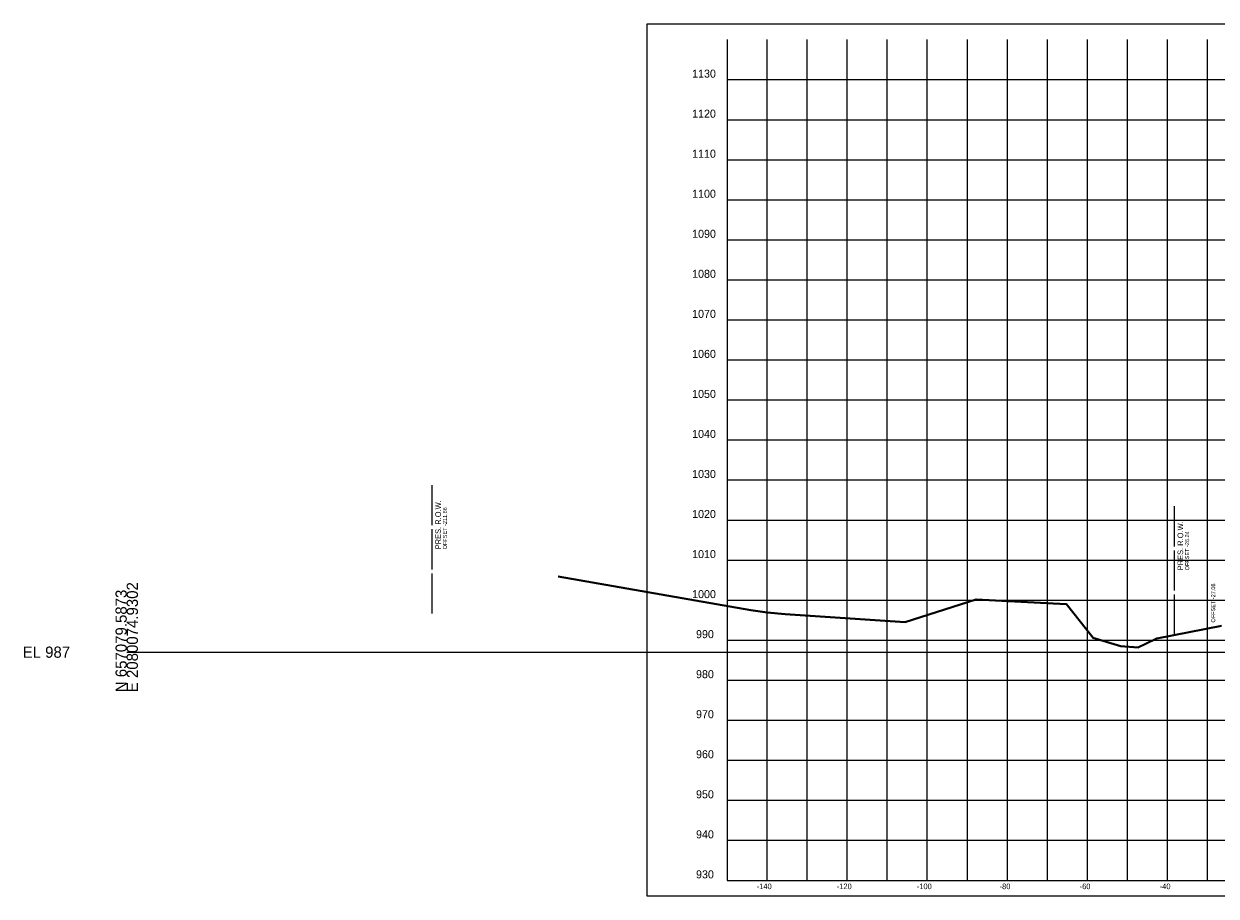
# Model space of a CAD drawing. Extents: x 1131015 to 1136271, y 133453 to 174329.
# Drawn here: x 1132014.8 to 1132312.6, y 157106.7 to 157324.6 of the extents above; entities that cross this region are included whole.
import ezdxf

# ---------------------------------------------------------------- set-up
doc = ezdxf.new("R2010")
doc.units = 0
for name, color, linetype in [('DESIGN - SHEET - Corner Text', 7, 'Continuous'), ('DESIGN - SHEET - Light Grid', 7, 'Continuous'), ('DESIGN - SHEET - Linework', 7, 'Continuous'), ('DESIGN - SHEET - Plot Shape', 7, 'Continuous'), ('DESIGN - TYPICAL - Slope Tie Text', 7, 'Continuous'), ('SURVEY - GROUND - Bottom of Topsoil Layer', 7, 'Continuous'), ('SURVEY - GROUND - Top of Ground', 7, 'Continuous'), ('SURVEY - PROPERTY - ROW Lines', 7, 'Continuous'), ('SURVEY - PROPERTY - ROW Lines Text', 7, 'Continuous')]:
    doc.layers.add(name, color=color, linetype=linetype)

msp = doc.modelspace()

# ---------------------------------------------------------------- linework, layer by layer
at = {"layer": 'DESIGN - SHEET - Light Grid'}
msp.add_line((1132040.46, 157167.66), (1132340.46, 157167.66), dxfattribs=at)
at = {"layer": 'DESIGN - SHEET - Linework'}
for p, q in [((1132200.46, 157110.66), (1132200.46, 157320.66)), ((1132210.46, 157110.66), (1132210.46, 157320.66)), ((1132220.46, 157110.66), (1132220.46, 157320.66)), ((1132230.46, 157110.66), (1132230.46, 157320.66)), ((1132240.46, 157110.66), (1132240.46, 157320.66)), ((1132250.46, 157110.66), (1132250.46, 157320.66)), ((1132260.46, 157110.66), (1132260.46, 157320.66)), ((1132270.46, 157110.66), (1132270.46, 157320.66)), ((1132280.46, 157110.66), (1132280.46, 157320.66)), ((1132290.46, 157110.66), (1132290.46, 157320.66)), ((1132300.46, 157110.66), (1132300.46, 157320.66)), ((1132310.46, 157110.66), (1132310.46, 157320.66)), ((1132190.46, 157310.66), (1132490.46, 157310.66)), ((1132190.46, 157300.66), (1132490.46, 157300.66)), ((1132190.46, 157290.66), (1132490.46, 157290.66)), ((1132190.46, 157280.66), (1132490.46, 157280.66)), ((1132190.46, 157270.66), (1132490.46, 157270.66)), ((1132190.46, 157260.66), (1132490.46, 157260.66)), ((1132190.46, 157250.66), (1132490.46, 157250.66)), ((1132190.46, 157240.66), (1132490.46, 157240.66)), ((1132190.46, 157230.66), (1132490.46, 157230.66)), ((1132190.46, 157220.66), (1132490.46, 157220.66)), ((1132190.46, 157210.66), (1132490.46, 157210.66)), ((1132190.46, 157200.66), (1132490.46, 157200.66)), ((1132190.46, 157190.66), (1132490.46, 157190.66)), ((1132190.46, 157180.66), (1132490.46, 157180.66)), ((1132190.46, 157170.66), (1132490.46, 157170.66)), ((1132190.46, 157160.66), (1132490.46, 157160.66)), ((1132190.46, 157150.66), (1132490.46, 157150.66)), ((1132190.46, 157140.66), (1132490.46, 157140.66)), ((1132190.46, 157130.66), (1132490.46, 157130.66)), ((1132190.46, 157120.66), (1132490.46, 157120.66))]:
    msp.add_line(p, q, dxfattribs=at)
msp.add_lwpolyline([(1132190.46, 157320.66), (1132190.46, 157110.66), (1132490.46, 157110.66), (1132490.46, 157320.66)], dxfattribs=at)
at = {"layer": 'DESIGN - SHEET - Plot Shape'}
msp.add_lwpolyline([(1132170.46, 157324.6), (1132510.46, 157324.6), (1132510.46, 157106.72), (1132170.46, 157106.72)], close=True, dxfattribs=at)
at = {"layer": 'SURVEY - GROUND - Bottom of Topsoil Layer'}
for p, q in [((1132148.21, 157186.45), (1132196.35, 157178.05)), ((1132234.9, 157175.1), (1132252.63, 157180.74)), ((1132252.63, 157180.74), (1132275.16, 157179.55)), ((1132275.16, 157179.55), (1132281.83, 157171.13)), ((1132196.35, 157178.05), (1132200.44, 157177.5)), ((1132200.44, 157177.5), (1132204.95, 157177.1)), ((1132204.95, 157177.1), (1132234.9, 157175.1)), ((1132297.8, 157170.96), (1132313.96, 157174.18)), ((1132281.83, 157171.13), (1132288.73, 157169.04)), ((1132293.13, 157168.75), (1132295.19, 157169.72)), ((1132295.19, 157169.72), (1132297.8, 157170.96)), ((1132288.73, 157169.04), (1132293.13, 157168.75))]:
    msp.add_line(p, q, dxfattribs=at)
at = {"layer": 'SURVEY - GROUND - Top of Ground'}
for p, q in [((1132148.21, 157186.7), (1132196.35, 157178.3)), ((1132196.35, 157178.3), (1132200.44, 157177.75)), ((1132234.9, 157175.35), (1132252.63, 157180.99)), ((1132252.63, 157180.99), (1132275.16, 157179.8)), ((1132275.16, 157179.8), (1132281.83, 157171.38)), ((1132200.44, 157177.75), (1132204.95, 157177.35)), ((1132204.95, 157177.35), (1132234.9, 157175.35)), ((1132297.8, 157171.21), (1132313.96, 157174.43)), ((1132281.83, 157171.38), (1132288.73, 157169.29)), ((1132293.13, 157169), (1132295.19, 157169.97)), ((1132295.19, 157169.97), (1132297.8, 157171.21)), ((1132288.73, 157169.29), (1132293.13, 157169))]:
    msp.add_line(p, q, dxfattribs=at)
at = {"layer": 'SURVEY - PROPERTY - ROW Lines'}
for p, q in [((1132116.8, 157199.34), (1132116.8, 157209.34)), ((1132302.22, 157194.09), (1132302.22, 157204.09)), ((1132116.8, 157188.34), (1132116.8, 157198.34)), ((1132302.22, 157183.09), (1132302.22, 157193.09)), ((1132116.8, 157177.34), (1132116.8, 157187.34)), ((1132302.22, 157172.09), (1132302.22, 157182.09))]:
    msp.add_line(p, q, dxfattribs=at)

# ---------------------------------------------------------------- texts
at = {"layer": 'DESIGN - SHEET - Corner Text'}
for s, height, p in [('1130', 2, (1132181.7, 157311.16)), ('1120', 2, (1132181.7, 157301.16)), ('1110', 2, (1132181.7, 157291.16)), ('1100', 2, (1132181.7, 157281.16)), ('1090', 2, (1132181.7, 157271.16)), ('1080', 2, (1132181.7, 157261.16)), ('1070', 2, (1132181.7, 157251.16)), ('1060', 2, (1132181.7, 157241.16)), ('1050', 2, (1132181.7, 157231.16)), ('1040', 2, (1132181.7, 157221.16)), ('1030', 2, (1132181.7, 157211.16)), ('1020', 2, (1132181.7, 157201.16)), ('1010', 2, (1132181.7, 157191.16)), ('1000', 2, (1132181.7, 157181.16)), ('990', 2, (1132182.68, 157171.16)), ('980', 2, (1132182.68, 157161.16)), ('970', 2, (1132182.68, 157151.16)), ('960', 2, (1132182.68, 157141.16)), ('950', 2, (1132182.68, 157131.16)), ('940', 2, (1132182.68, 157121.16)), ('930', 2, (1132182.68, 157111.16)), ('-140', 1.4, (1132197.83, 157108.46)), ('-120', 1.4, (1132217.83, 157108.46)), ('-100', 1.4, (1132237.83, 157108.46)), ('-80', 1.4, (1132258.51, 157108.46)), ('-60', 1.4, (1132278.51, 157108.46)), ('-40', 1.4, (1132298.51, 157108.46))]:
    msp.add_text(s, height=height, dxfattribs=at).set_placement(p)
at = {"layer": 'DESIGN - SHEET - Light Grid'}
for s, p in [('E 2080074.9302', (1132043.26, 157157.66)), ('N 657079.5873', (1132040.46, 157157.66))]:
    msp.add_text(s, height=2.8, rotation=90, dxfattribs=at).set_placement(p)
msp.add_text('EL 987', height=2.8, dxfattribs=at).set_placement((1132014.46, 157166.26))
at = {"layer": 'DESIGN - TYPICAL - Slope Tie Text'}
msp.add_text('OFFSET -27.08', height=1, rotation=90, dxfattribs=at).set_placement((1132312.37, 157175.06))
at = {"layer": 'SURVEY - PROPERTY - ROW Lines Text'}
for s, height, p in [('PRES. R.O.W.', 1.4, (1132118.95, 157193.34)), ('OFFSET -211.66', 1, (1132120.45, 157193.34)), ('PRES. R.O.W.', 1.4, (1132304.37, 157188.09)), ('OFFSET -26.24', 1, (1132305.87, 157188.09))]:
    msp.add_text(s, height=height, rotation=90, dxfattribs=at).set_placement(p)

doc.saveas('drawing.dxf')
